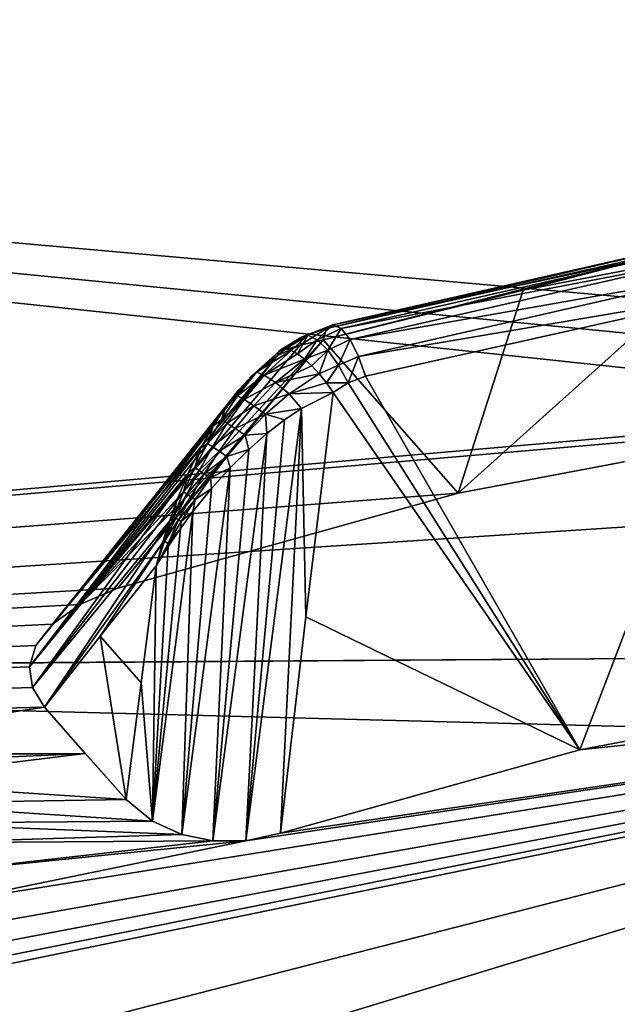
# Model space of a CAD drawing. Header units: metres. Extents: x -31 to 116, y -84 to 84.
# Tile 290 of 656: x 17.65 to 19.76, y -48.19 to -44.72. Entities that reach past the tile are written whole.
import ezdxf

# ---------------------------------------------------------------- set-up
doc = ezdxf.new("R2010")
doc.units = ezdxf.units.M
doc.layers.add('solid_80010000GA_11_1', color=7, linetype='CONTINUOUS')

msp = doc.modelspace()

# ---------------------------------------------------------------- linework, layer by layer
at = {"layer": 'solid_80010000GA_11_1'}
for points in [[(23.04767, -45.987389, 39.7789), (23.04767, -42.828629, 43.16143), (5.595928, -44.432323, 41.173279)], [(5.595928, -44.432323, -41.173279), (23.04767, -43.16143, -42.828629), (23.04767, -46.293915, -39.421745)], [(12.5, -44.230812, -38.485485), (12.5, -47.021606, -35.020927), (103, -46.390305, -39.609806)], [(12.5, -44.230812, 38.485485), (20.001122, -44.28376, 38.723598), (103, -46.380795, 39.620941)], [(12.5, -47.021599, 35.020939), (12.5, -44.230812, 38.485485), (103, -46.380795, 39.620941)], [(20.001122, -44.28376, -38.723598), (12.5, -44.230812, -38.485485), (103, -46.390305, -39.609806)], [(5.595928, -47.434151, -37.67588), (5.595928, -44.432323, -41.173279), (23.04767, -46.293915, -39.421745)], [(21.746084, -46.015491, 39.712269), (5.595928, -44.432323, 41.173279), (5.595928, -47.434151, 37.675877)], [(21.746084, -46.015491, 39.712269), (23.04767, -45.987389, 39.7789), (5.595928, -44.432323, 41.173279)], [(20.034752, -45.504787, 38.526394), (20.018948, -45.517925, 38.598755), (18.736059, -45.807785, 38.19883)], [(20.034752, -45.504787, 38.526394), (18.736059, -45.807785, 38.19883), (18.758497, -45.794014, 38.12841)], [(20.034752, -45.504787, 38.526394), (18.758497, -45.794014, 38.12841), (20.055162, -45.519501, 38.45546)], [(20.018948, -45.517925, 38.598755), (19.428644, -45.672356, 38.500454), (18.723507, -45.846756, 38.261448)], [(18.736059, -45.807785, 38.19883), (20.018948, -45.517925, 38.598755), (18.723507, -45.846756, 38.261448)], [(18.758497, -45.794014, 38.12841), (18.787598, -45.807594, 38.060425), (20.055162, -45.519501, 38.45546)], [(20.055162, -45.519501, 38.45546), (18.787598, -45.807594, 38.060425), (20.077293, -45.560116, 38.396088)], [(20.15206, -45.532764, 38.696587), (20.454863, -46.149815, 39.523384), (19.199436, -46.386986, 39.213951)], [(20.15206, -45.532764, 38.696587), (19.199436, -46.386986, 39.213951), (19.428644, -45.672356, 38.500454)], [(20.018948, -45.517925, 38.598755), (20.15206, -45.532764, 38.696587), (19.428644, -45.672356, 38.500454)], [(18.787598, -45.807594, 38.060425), (18.819248, -45.846626, 38.004498), (20.077293, -45.560116, 38.396088)], [(20.077293, -45.560116, 38.396088), (18.819248, -45.846626, 38.004498), (20.097994, -45.620728, 38.35664)], [(18.819248, -45.846626, 38.004498), (18.848974, -45.905571, 37.968525), (20.097994, -45.620728, 38.35664)], [(20.097994, -45.620728, 38.35664), (18.848974, -45.905571, 37.968525), (20.247833, -45.669327, 38.37534)], [(19.428644, -45.672356, 38.500454), (19.199436, -46.386986, 39.213951), (18.723507, -45.846756, 38.261448)], [(18.848974, -45.905571, 37.968525), (18.872549, -45.975681, 37.957546), (20.247833, -45.669327, 38.37534)], [(20.247833, -45.669327, 38.37534), (18.872549, -45.975681, 37.957546), (19.627762, -47.292301, 38.127922)], [(20.247833, -45.669327, 38.37534), (19.627762, -47.292301, 38.127922), (20.736982, -47.081268, 38.416321)], [(18.642796, -45.865715, 38.213974), (18.736059, -45.807785, 38.19883), (18.723507, -45.846756, 38.261448)], [(18.647406, -45.838322, 38.146053), (18.736059, -45.807785, 38.19883), (18.642796, -45.865715, 38.213974)], [(18.647406, -45.838322, 38.146053), (18.758497, -45.794014, 38.12841), (18.736059, -45.807785, 38.19883)], [(18.670229, -45.831028, 38.078712), (18.758497, -45.794014, 38.12841), (18.647406, -45.838322, 38.146053)], [(18.702528, -45.846794, 38.016937), (18.758497, -45.794014, 38.12841), (18.670229, -45.831028, 38.078712)], [(18.702528, -45.846794, 38.016937), (18.787598, -45.807594, 38.060425), (18.758497, -45.794014, 38.12841)], [(18.740183, -45.883602, 37.968609), (18.787598, -45.807594, 38.060425), (18.702528, -45.846794, 38.016937)], [(18.740183, -45.883602, 37.968609), (18.819248, -45.846626, 38.004498), (18.787598, -45.807594, 38.060425)], [(18.363647, -46.277931, 38.523647), (17.866894, -46.77956, 38.713039), (18.723507, -45.846756, 38.261448)], [(18.642796, -45.865715, 38.213974), (18.723507, -45.846756, 38.261448), (17.866894, -46.77956, 38.713039)], [(18.723507, -45.846756, 38.261448), (19.199436, -46.386986, 39.213951), (18.000135, -46.721909, 38.785706)], [(18.363647, -46.277931, 38.523647), (18.723507, -45.846756, 38.261448), (18.000135, -46.721909, 38.785706)], [(18.647406, -45.838322, 38.146053), (18.642796, -45.865715, 38.213974), (18.567823, -45.888123, 38.123055)], [(18.647406, -45.838322, 38.146053), (18.567823, -45.888123, 38.123055), (18.577942, -45.879986, 38.084461)], [(18.647406, -45.838322, 38.146053), (18.577942, -45.879986, 38.084461), (18.592762, -45.878735, 38.046448)], [(18.670229, -45.831028, 38.078712), (18.592762, -45.878735, 38.046448), (18.611681, -45.884434, 38.010605)], [(18.670229, -45.831028, 38.078712), (18.647406, -45.838322, 38.146053), (18.592762, -45.878735, 38.046448)], [(18.670229, -45.831028, 38.078712), (18.611681, -45.884434, 38.010605), (18.633841, -45.896809, 37.978531)], [(18.702528, -45.846794, 38.016937), (18.670229, -45.831028, 38.078712), (18.633841, -45.896809, 37.978531)], [(18.702528, -45.846794, 38.016937), (18.633841, -45.896809, 37.978531), (18.658325, -45.91534, 37.951519)], [(18.740183, -45.883602, 37.968609), (18.702528, -45.846794, 38.016937), (18.658325, -45.91534, 37.951519)], [(18.778381, -45.936756, 37.939903), (18.819248, -45.846626, 38.004498), (18.740183, -45.883602, 37.968609)], [(18.778381, -45.936756, 37.939903), (18.848974, -45.905571, 37.968525), (18.819248, -45.846626, 38.004498)], [(18.562813, -45.90284, 38.160694), (18.642796, -45.865715, 38.213974), (17.866894, -46.77956, 38.713039)], [(18.577942, -45.879986, 38.084461), (18.472918, -45.973759, 38.100983), (18.489422, -45.961048, 38.03643)], [(18.567823, -45.888123, 38.123055), (18.472918, -45.973759, 38.100983), (18.577942, -45.879986, 38.084461)], [(18.567823, -45.888123, 38.123055), (18.562813, -45.90284, 38.160694), (18.472918, -45.973759, 38.100983)], [(18.592762, -45.878735, 38.046448), (18.489422, -45.961048, 38.03643), (18.611681, -45.884434, 38.010605)], [(18.592762, -45.878735, 38.046448), (18.577942, -45.879986, 38.084461), (18.489422, -45.961048, 38.03643)], [(18.489422, -45.961048, 38.03643), (18.516329, -45.971581, 37.972965), (18.611681, -45.884434, 38.010605)], [(18.633841, -45.896809, 37.978531), (18.611681, -45.884434, 38.010605), (18.516329, -45.971581, 37.972965)], [(18.633841, -45.896809, 37.978531), (18.516329, -45.971581, 37.972965), (18.658325, -45.91534, 37.951519)], [(18.567823, -45.888123, 38.123055), (18.642796, -45.865715, 38.213974), (18.562813, -45.90284, 38.160694)], [(18.740183, -45.883602, 37.968609), (18.658325, -45.91534, 37.951519), (18.684155, -45.939293, 37.930676)], [(18.740183, -45.883602, 37.968609), (18.684155, -45.939293, 37.930676), (18.710165, -45.967606, 37.916962)], [(18.778381, -45.936756, 37.939903), (18.740183, -45.883602, 37.968609), (18.710165, -45.967606, 37.916962)], [(18.562813, -45.90284, 38.160694), (17.866894, -46.77956, 38.713039), (17.770351, -46.849506, 38.62611)], [(18.472918, -45.973759, 38.100983), (18.562813, -45.90284, 38.160694), (17.770351, -46.849506, 38.62611)], [(18.516329, -45.971581, 37.972965), (18.556337, -45.998016, 37.92231), (18.658325, -45.91534, 37.951519)], [(18.684155, -45.939293, 37.930676), (18.658325, -45.91534, 37.951519), (18.556337, -45.998016, 37.92231)], [(18.778381, -45.936756, 37.939903), (18.812456, -45.999352, 37.934566), (18.848974, -45.905571, 37.968525)], [(18.848974, -45.905571, 37.968525), (18.812456, -45.999352, 37.934566), (18.872549, -45.975681, 37.957546)], [(18.489422, -45.961048, 38.03643), (18.426981, -46.023491, 38.073807), (18.422077, -46.044392, 38.007214)], [(18.489422, -45.961048, 38.03643), (18.422077, -46.044392, 38.007214), (18.516329, -45.971581, 37.972965)], [(18.489422, -45.961048, 38.03643), (18.472918, -45.973759, 38.100983), (18.426981, -46.023491, 38.073807)], [(18.684155, -45.939293, 37.930676), (18.556337, -45.998016, 37.92231), (18.710165, -45.967606, 37.916962)], [(18.778381, -45.936756, 37.939903), (18.710165, -45.967606, 37.916962), (18.735346, -45.999176, 37.910923)], [(18.778381, -45.936756, 37.939903), (18.735346, -45.999176, 37.910923), (18.812456, -45.999352, 37.934566)], [(18.472918, -45.973759, 38.100983), (17.770351, -46.849506, 38.62611), (17.71209, -46.924583, 38.533512)], [(18.426981, -46.023491, 38.073807), (18.472918, -45.973759, 38.100983), (17.71209, -46.924583, 38.533512)], [(18.422077, -46.044392, 38.007214), (18.445465, -46.057098, 37.954372), (18.516329, -45.971581, 37.972965)], [(18.516329, -45.971581, 37.972965), (18.445465, -46.057098, 37.954372), (18.556337, -45.998016, 37.92231)], [(18.445465, -46.057098, 37.954372), (18.479448, -46.079487, 37.911381), (18.556337, -45.998016, 37.92231)], [(18.556337, -45.998016, 37.92231), (18.479448, -46.079487, 37.911381), (18.604586, -46.037151, 37.890629)], [(18.556337, -45.998016, 37.92231), (18.604586, -46.037151, 37.890629), (18.710165, -45.967606, 37.916962)], [(18.735346, -45.999176, 37.910923), (18.710165, -45.967606, 37.916962), (18.604586, -46.037151, 37.890629)], [(18.735346, -45.999176, 37.910923), (18.604586, -46.037151, 37.890629), (18.75864, -46.032692, 37.912819)], [(18.735346, -45.999176, 37.910923), (18.75864, -46.032692, 37.912819), (18.812456, -45.999352, 37.934566)], [(18.812456, -45.999352, 37.934566), (18.75864, -46.032692, 37.912819), (19.627762, -47.292301, 38.127922)], [(18.872549, -45.975681, 37.957546), (18.812456, -45.999352, 37.934566), (19.627762, -47.292301, 38.127922)], [(20.454863, -46.149815, 39.523384), (21.746084, -46.015491, 39.712269), (5.595928, -47.434151, 37.675877)], [(18.381145, -46.082588, 38.04882), (18.426981, -46.023491, 38.073807), (17.71209, -46.924583, 38.533512)], [(18.422077, -46.044392, 38.007214), (18.426981, -46.023491, 38.073807), (18.381145, -46.082588, 38.04882)], [(18.604586, -46.037151, 37.890629), (18.647417, -46.088989, 37.880234), (18.75864, -46.032692, 37.912819)], [(18.647417, -46.088989, 37.880234), (18.663002, -46.823109, 37.823719), (18.75864, -46.032692, 37.912819)], [(18.75864, -46.032692, 37.912819), (18.663002, -46.823109, 37.823719), (19.627762, -47.292301, 38.127922)], [(18.422077, -46.044392, 38.007214), (18.381145, -46.082588, 38.04882), (18.365345, -46.128212, 37.987549)], [(18.422077, -46.044392, 38.007214), (18.365345, -46.128212, 37.987549), (18.445465, -46.057098, 37.954372)], [(18.365345, -46.128212, 37.987549), (18.385843, -46.141068, 37.944305), (18.445465, -46.057098, 37.954372)], [(18.445465, -46.057098, 37.954372), (18.385843, -46.141068, 37.944305), (18.479448, -46.079487, 37.911381)], [(18.479448, -46.079487, 37.911381), (18.521049, -46.109592, 37.882), (18.604586, -46.037151, 37.890629)], [(18.604586, -46.037151, 37.890629), (18.521049, -46.109592, 37.882), (18.647417, -46.088989, 37.880234)], [(18.335848, -46.151142, 38.026463), (18.381145, -46.082588, 38.04882), (17.71209, -46.924583, 38.533512)], [(18.365345, -46.128212, 37.987549), (18.381145, -46.082588, 38.04882), (18.335848, -46.151142, 38.026463)], [(18.385843, -46.141068, 37.944305), (18.414314, -46.159763, 37.908314), (18.479448, -46.079487, 37.911381)], [(18.479448, -46.079487, 37.911381), (18.414314, -46.159763, 37.908314), (18.521049, -46.109592, 37.882)], [(18.647417, -46.088989, 37.880234), (18.452015, -47.612148, 37.698494), (18.574196, -47.58596, 37.734535)], [(18.647417, -46.088989, 37.880234), (18.587509, -46.129276, 37.870911), (18.452015, -47.612148, 37.698494)], [(18.521049, -46.109592, 37.882), (18.587509, -46.129276, 37.870911), (18.647417, -46.088989, 37.880234)], [(18.647417, -46.088989, 37.880234), (18.574196, -47.58596, 37.734535), (18.663002, -46.823109, 37.823719)], [(18.365345, -46.128212, 37.987549), (18.335848, -46.151142, 38.026463), (18.315977, -46.212711, 37.974655)], [(18.365345, -46.128212, 37.987549), (18.315977, -46.212711, 37.974655), (18.385843, -46.141068, 37.944305)], [(18.414314, -46.159763, 37.908314), (18.449015, -46.183151, 37.881779), (18.521049, -46.109592, 37.882)], [(18.521049, -46.109592, 37.882), (18.449015, -46.183151, 37.881779), (18.525429, -46.177425, 37.866474)], [(18.587509, -46.129276, 37.870911), (18.525429, -46.177425, 37.866474), (18.452015, -47.612148, 37.698494)], [(18.521049, -46.109592, 37.882), (18.525429, -46.177425, 37.866474), (18.587509, -46.129276, 37.870911)], [(19.199436, -46.386986, 39.213951), (20.454863, -46.149815, 39.523384), (5.595928, -47.434151, 37.675877)], [(18.335848, -46.151142, 38.026463), (17.71209, -46.924583, 38.533512), (17.689724, -46.99995, 38.441029)], [(18.291479, -46.229279, 38.007099), (18.335848, -46.151142, 38.026463), (17.689724, -46.99995, 38.441029)], [(18.315977, -46.212711, 37.974655), (18.335848, -46.151142, 38.026463), (18.291479, -46.229279, 38.007099)], [(18.315977, -46.212711, 37.974655), (18.333723, -46.224583, 37.940201), (18.385843, -46.141068, 37.944305)], [(18.385843, -46.141068, 37.944305), (18.333723, -46.224583, 37.940201), (18.414314, -46.159763, 37.908314)], [(18.333723, -46.224583, 37.940201), (18.357033, -46.239838, 37.910755), (18.414314, -46.159763, 37.908314)], [(18.414314, -46.159763, 37.908314), (18.357033, -46.239838, 37.910755), (18.449015, -46.183151, 37.881779)], [(18.525429, -46.177425, 37.866474), (18.335388, -47.612911, 37.694691), (18.452015, -47.612148, 37.698494)], [(18.525429, -46.177425, 37.866474), (18.461674, -46.233631, 37.867416), (18.335388, -47.612911, 37.694691)], [(18.357033, -46.239838, 37.910755), (18.384949, -46.257851, 37.887535), (18.449015, -46.183151, 37.881779)], [(18.449015, -46.183151, 37.881779), (18.384949, -46.257851, 37.887535), (18.461674, -46.233631, 37.867416)], [(18.449015, -46.183151, 37.881779), (18.461674, -46.233631, 37.867416), (18.525429, -46.177425, 37.866474)], [(18.248564, -46.31715, 37.991219), (18.291479, -46.229279, 38.007099), (17.689724, -46.99995, 38.441029)], [(18.271858, -46.297691, 37.966602), (18.291479, -46.229279, 38.007099), (18.248564, -46.31715, 37.991219)], [(18.315977, -46.212711, 37.974655), (18.291479, -46.229279, 38.007099), (18.271858, -46.297691, 37.966602)], [(18.315977, -46.212711, 37.974655), (18.271858, -46.297691, 37.966602), (18.333723, -46.224583, 37.940201)], [(18.271858, -46.297691, 37.966602), (18.286636, -46.307865, 37.940121), (18.333723, -46.224583, 37.940201)], [(18.333723, -46.224583, 37.940201), (18.286636, -46.307865, 37.940121), (18.357033, -46.239838, 37.910755)], [(18.286636, -46.307865, 37.940121), (18.305042, -46.31987, 37.916893), (18.357033, -46.239838, 37.910755)], [(18.357033, -46.239838, 37.910755), (18.305042, -46.31987, 37.916893), (18.384949, -46.257851, 37.887535)], [(18.461674, -46.233631, 37.867416), (18.39666, -46.298073, 37.874142), (18.335388, -47.612911, 37.694691)], [(18.384949, -46.257851, 37.887535), (18.39666, -46.298073, 37.874142), (18.461674, -46.233631, 37.867416)], [(18.363647, -46.277931, 38.523647), (18.000135, -46.721909, 38.785706), (17.866894, -46.77956, 38.713039)], [(18.305042, -46.31987, 37.916893), (18.326599, -46.333393, 37.897511), (18.384949, -46.257851, 37.887535)], [(18.384949, -46.257851, 37.887535), (18.326599, -46.333393, 37.897511), (18.39666, -46.298073, 37.874142)], [(5.595928, -47.434151, -37.67588), (23.04767, -46.293915, -39.421745), (23.04767, -49.158199, -35.786476)], [(18.39666, -46.298073, 37.874142), (18.225527, -47.590595, 37.720196), (18.335388, -47.612911, 37.694691)], [(18.39666, -46.298073, 37.874142), (18.330868, -46.370892, 37.887062), (18.225527, -47.590595, 37.720196)], [(18.271858, -46.297691, 37.966602), (18.248564, -46.31715, 37.991219), (18.232229, -46.383289, 37.962662)], [(18.271858, -46.297691, 37.966602), (18.232229, -46.383289, 37.962662), (18.286636, -46.307865, 37.940121)], [(18.232229, -46.383289, 37.962662), (18.243801, -46.391304, 37.943539), (18.286636, -46.307865, 37.940121)], [(18.286636, -46.307865, 37.940121), (18.243801, -46.391304, 37.943539), (18.305042, -46.31987, 37.916893)], [(18.326599, -46.333393, 37.897511), (18.330868, -46.370892, 37.887062), (18.39666, -46.298073, 37.874142)], [(18.248564, -46.31715, 37.991219), (17.689724, -46.99995, 38.441029), (17.700302, -47.072739, 38.352108)], [(18.207701, -46.415211, 37.979382), (18.248564, -46.31715, 37.991219), (17.700302, -47.072739, 38.352108)], [(18.232229, -46.383289, 37.962662), (18.248564, -46.31715, 37.991219), (18.207701, -46.415211, 37.979382)], [(18.243801, -46.391304, 37.943539), (18.257475, -46.400192, 37.926296), (18.305042, -46.31987, 37.916893)], [(18.305042, -46.31987, 37.916893), (18.257475, -46.400192, 37.926296), (18.326599, -46.333393, 37.897511)], [(18.257475, -46.400192, 37.926296), (18.273052, -46.409824, 37.911179), (18.326599, -46.333393, 37.897511)], [(18.326599, -46.333393, 37.897511), (18.273052, -46.409824, 37.911179), (18.330868, -46.370892, 37.887062)], [(12.5, -47.021599, 35.020939), (103, -46.380795, 39.620941), (103, -49.348675, 35.856754)], [(18.232229, -46.383289, 37.962662), (18.207701, -46.415211, 37.979382), (18.196566, -46.469566, 37.962353)], [(18.232229, -46.383289, 37.962662), (18.196566, -46.469566, 37.962353), (18.243801, -46.391304, 37.943539)], [(18.330868, -46.370892, 37.887062), (18.264915, -46.452515, 37.906914), (18.225527, -47.590595, 37.720196)], [(18.273052, -46.409824, 37.911179), (18.264915, -46.452515, 37.906914), (18.330868, -46.370892, 37.887062)], [(18.000135, -46.721909, 38.785706), (19.199436, -46.386986, 39.213951), (5.595928, -47.434151, 37.675877)], [(12.5, -47.021606, -35.020927), (103, -49.354969, -35.848087), (103, -46.390305, -39.609806)], [(18.181967, -46.486549, 37.974007), (18.207701, -46.415211, 37.979382), (17.700302, -47.072739, 38.352108)], [(18.196566, -46.469566, 37.962353), (18.207701, -46.415211, 37.979382), (18.181967, -46.486549, 37.974007)], [(18.196566, -46.469566, 37.962353), (18.204666, -46.475105, 37.950089), (18.243801, -46.391304, 37.943539)], [(18.243801, -46.391304, 37.943539), (18.204666, -46.475105, 37.950089), (18.257475, -46.400192, 37.926296)], [(18.204666, -46.475105, 37.950089), (18.213722, -46.480972, 37.938679), (18.257475, -46.400192, 37.926296)], [(18.257475, -46.400192, 37.926296), (18.213722, -46.480972, 37.938679), (18.273052, -46.409824, 37.911179)], [(18.213722, -46.480972, 37.938679), (18.223673, -46.487125, 37.9282), (18.273052, -46.409824, 37.911179)], [(18.273052, -46.409824, 37.911179), (18.223673, -46.487125, 37.9282), (18.264915, -46.452515, 37.906914)], [(18.264915, -46.452515, 37.906914), (18.122318, -47.543629, 37.776886), (18.225527, -47.590595, 37.720196)], [(18.264915, -46.452515, 37.906914), (18.221157, -46.512066, 37.924412), (18.122318, -47.543629, 37.776886)], [(18.223673, -46.487125, 37.9282), (18.221157, -46.512066, 37.924412), (18.264915, -46.452515, 37.906914)], [(18.181967, -46.486549, 37.974007), (17.700302, -47.072739, 38.352108), (17.742195, -47.141064, 38.269169)], [(18.157778, -46.562885, 37.970943), (18.181967, -46.486549, 37.974007), (17.742195, -47.141064, 38.269169)], [(18.164389, -46.556465, 37.965199), (18.181967, -46.486549, 37.974007), (18.157778, -46.562885, 37.970943)], [(18.196566, -46.469566, 37.962353), (18.181967, -46.486549, 37.974007), (18.164389, -46.556465, 37.965199)], [(18.196566, -46.469566, 37.962353), (18.164389, -46.556465, 37.965199), (18.204666, -46.475105, 37.950089)], [(18.204666, -46.475105, 37.950089), (18.164389, -46.556465, 37.965199), (18.213722, -46.480972, 37.938679)], [(18.164389, -46.556465, 37.965199), (18.177908, -46.565193, 37.948177), (18.213722, -46.480972, 37.938679)], [(18.213722, -46.480972, 37.938679), (18.177908, -46.565193, 37.948177), (18.223673, -46.487125, 37.9282)], [(18.223673, -46.487125, 37.9282), (18.177908, -46.565193, 37.948177), (18.221157, -46.512066, 37.924412)], [(18.221157, -46.512066, 37.924412), (18.177835, -46.575893, 37.945633), (18.122318, -47.543629, 37.776886)], [(18.177908, -46.565193, 37.948177), (18.177835, -46.575893, 37.945633), (18.221157, -46.512066, 37.924412)], [(18.164389, -46.556465, 37.965199), (18.157778, -46.562885, 37.970943), (18.135452, -46.643993, 37.970848)], [(18.164389, -46.556465, 37.965199), (18.135452, -46.643993, 37.970848), (18.177908, -46.565193, 37.948177)], [(18.157778, -46.562885, 37.970943), (17.742195, -47.141064, 38.269169), (17.938372, -46.891754, 38.120705)], [(18.157778, -46.562885, 37.970943), (17.938372, -46.891754, 38.120705), (18.135452, -46.643993, 37.970848)], [(18.177835, -46.575893, 37.945633), (18.135452, -46.643993, 37.970848), (18.122318, -47.543629, 37.776886)], [(18.177908, -46.565193, 37.948177), (18.135452, -46.643993, 37.970848), (18.177835, -46.575893, 37.945633)], [(18.082191, -47.055374, 37.921604), (18.135452, -46.643993, 37.970848), (17.938372, -46.891754, 38.120705)], [(18.082191, -47.055374, 37.921604), (18.122318, -47.543629, 37.776886), (18.135452, -46.643993, 37.970848)], [(17.866894, -46.77956, 38.713039), (18.000135, -46.721909, 38.785706), (5.595928, -47.434151, 37.675877)], [(17.770351, -46.849506, 38.62611), (17.866894, -46.77956, 38.713039), (5.595928, -47.434151, 37.675877)], [(18.663002, -46.823109, 37.823719), (18.574196, -47.58596, 37.734535), (19.627762, -47.292301, 38.127922)], [(17.71209, -46.924583, 38.533512), (17.770351, -46.849506, 38.62611), (5.595928, -47.434151, 37.675877)], [(17.938372, -46.891754, 38.120705), (17.742195, -47.141064, 38.269169), (18.029932, -47.466751, 37.871273)], [(18.082191, -47.055374, 37.921604), (17.938372, -46.891754, 38.120705), (18.029932, -47.466751, 37.871273)], [(17.689724, -46.99995, 38.441029), (17.71209, -46.924583, 38.533512), (5.595928, -47.434151, 37.675877)], [(15.388331, -49.26173, 35.440407), (23.04767, -49.742542, 34.969704), (23.04767, -46.927025, 38.665939)], [(16.182812, -48.689629, 36.240772), (15.388331, -49.26173, 35.440407), (23.04767, -46.927025, 38.665939)], [(17.196306, -48.133003, 37.000572), (16.182812, -48.689629, 36.240772), (23.04767, -46.927025, 38.665939)], [(17.274393, -48.084301, 37.065746), (17.196306, -48.133003, 37.000572), (23.04767, -46.927025, 38.665939)], [(17.336506, -48.017685, 37.153465), (17.274393, -48.084301, 37.065746), (23.04767, -46.927025, 38.665939)], [(17.375599, -47.932709, 37.263943), (17.336506, -48.017685, 37.153465), (23.04767, -46.927025, 38.665939)], [(17.38287, -47.83223, 37.393021), (17.375599, -47.932709, 37.263943), (23.04767, -46.927025, 38.665939)], [(17.38287, -47.83223, 37.393021), (23.04767, -46.927025, 38.665939), (18.452015, -47.612148, 37.698494)], [(23.04767, -46.927025, 38.665939), (18.574196, -47.58596, 37.734535), (18.452015, -47.612148, 37.698494)], [(23.04767, -46.927025, 38.665939), (19.627762, -47.292301, 38.127922), (18.574196, -47.58596, 37.734535)], [(23.04767, -46.927025, 38.665939), (20.736982, -47.081268, 38.416321), (19.627762, -47.292301, 38.127922)], [(17.700302, -47.072739, 38.352108), (17.689724, -46.99995, 38.441029), (5.595928, -47.434151, 37.675877)], [(12.5, -49.54129, 31.355318), (12.5, -47.021599, 35.020939), (103, -49.348675, 35.856754)], [(12.5, -47.021606, -35.020927), (12.5, -49.541309, -31.355293), (103, -49.354969, -35.848087)], [(17.742195, -47.141064, 38.269169), (17.700302, -47.072739, 38.352108), (5.595928, -47.434151, 37.675877)], [(18.082191, -47.055374, 37.921604), (18.029932, -47.466751, 37.871273), (18.122318, -47.543629, 37.776886)], [(16.655378, -47.305668, 38.040218), (17.742195, -47.141064, 38.269169), (5.595928, -47.434151, 37.675877)], [(16.655378, -47.305668, 38.040218), (17.885693, -47.304241, 38.070538), (17.742195, -47.141064, 38.269169)], [(18.029932, -47.466751, 37.871273), (17.742195, -47.141064, 38.269169), (17.885693, -47.304241, 38.070538)], [(16.655378, -47.305668, 38.040218), (16.806421, -47.313046, 38.034481), (17.885693, -47.304241, 38.070538)], [(16.806421, -47.313046, 38.034481), (16.949665, -47.347282, 37.995152), (17.885693, -47.304241, 38.070538)], [(16.949665, -47.347282, 37.995152), (17.071501, -47.404984, 37.925968), (17.885693, -47.304241, 38.070538)], [(17.071501, -47.404984, 37.925968), (18.029932, -47.466751, 37.871273), (17.885693, -47.304241, 38.070538)], [(17.071501, -47.404984, 37.925968), (17.161512, -47.480724, 37.833176), (18.029932, -47.466751, 37.871273)], [(5.595928, -50.161377, -33.960369), (5.595928, -47.434151, -37.67588), (23.04767, -49.158199, -35.786476)], [(17.161512, -47.480724, 37.833176), (18.122318, -47.543629, 37.776886), (18.029932, -47.466751, 37.871273)], [(17.161512, -47.480724, 37.833176), (17.222109, -47.550385, 37.747005), (18.122318, -47.543629, 37.776886)], [(17.222109, -47.550385, 37.747005), (18.225527, -47.590595, 37.720196), (18.122318, -47.543629, 37.776886)], [(17.222109, -47.550385, 37.747005), (17.282774, -47.619923, 37.66066), (18.225527, -47.590595, 37.720196)], [(17.282774, -47.619923, 37.66066), (18.335388, -47.612911, 37.694691), (18.225527, -47.590595, 37.720196)], [(17.282774, -47.619923, 37.66066), (17.351797, -47.724049, 37.530239), (18.335388, -47.612911, 37.694691)], [(17.351797, -47.724049, 37.530239), (18.452015, -47.612148, 37.698494), (18.335388, -47.612911, 37.694691)], [(17.351797, -47.724049, 37.530239), (17.38287, -47.83223, 37.393021), (18.452015, -47.612148, 37.698494)]]:
    msp.add_3dface(points, dxfattribs=at)

doc.saveas('drawing.dxf')
